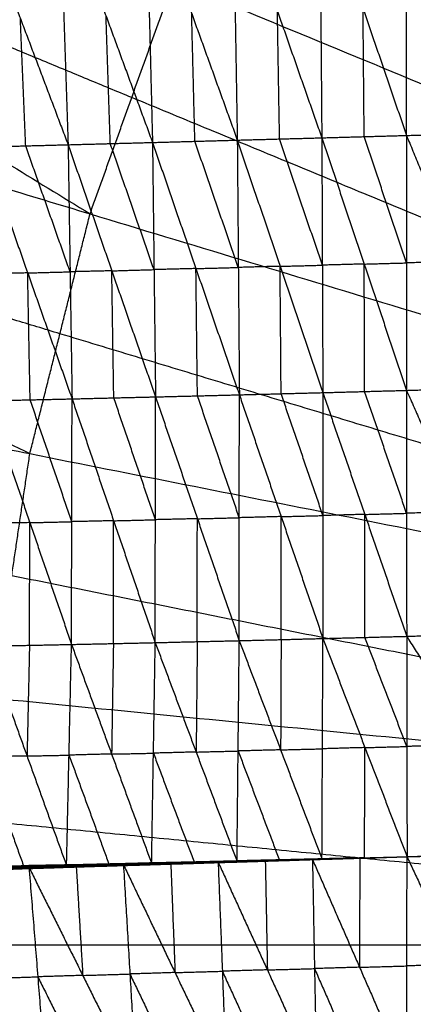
# Model space of a CAD drawing. Header units: millimetres. Extents: x -106 to 110, y -96 to 120.
# Tile 309 of 656: x -24.43 to -20.27, y 11.33 to 21.75. Entities that reach past the tile are written whole.
import ezdxf

# ---------------------------------------------------------------- set-up
doc = ezdxf.new("R2010")
doc.units = ezdxf.units.MM
doc.header["$MEASUREMENT"] = 0
doc.layers.add('Default', color=7, linetype='Continuous', true_color=0x000000)

msp = doc.modelspace()

# ---------------------------------------------------------------- linework, layer by layer
at = {"layer": 'Default'}
for points in [[(-37.835, 28.381, 3.809), (-30.761, 24.037, 3.779), (-23.688, 19.693, 3.749)], [(-20.344, 26.764, 3.749), (-9.262, 19.36, 3.735), (1.819, 11.955, 3.722)], [(-9.935, 18.238, 3.735), (-15.475, 21.94, 3.742), (-21.016, 25.642, 3.749)], [(-21.688, 24.52, 3.749), (-9.935, 18.238, 3.735), (1.819, 11.955, 3.722)], [(-39.254, 24.415, 3.809), (-31.789, 20.785, 3.779), (-24.324, 17.155, 3.749)], [(-39.254, 24.415, 3.809), (-31.471, 22.054, 3.779), (-23.688, 19.693, 3.749)], [(-23.247, 20.924, 3.749), (-27.004, 22.48, 3.764), (-30.761, 24.037, 3.779)], [(-10.494, 17.056, 3.735), (-16.371, 20.197, 3.742), (-22.248, 23.338, 3.749)], [(-23.096, 23.152, -2.908), (-23.062, 21.801, -3.025), (-23.028, 20.449, -3.143)], [(-23.096, 23.152, -2.908), (-22.614, 21.813, -3.021), (-22.132, 20.474, -3.135)], [(-22.177, 23.18, -2.903), (-22.155, 21.827, -3.019), (-22.132, 20.474, -3.135)], [(-22.177, 23.18, -2.903), (-21.708, 21.839, -3.015), (-21.239, 20.498, -3.128)], [(-21.261, 23.207, -2.898), (-21.25, 21.853, -3.013), (-21.239, 20.498, -3.128)], [(-21.261, 23.207, -2.898), (-20.803, 21.865, -3.01), (-20.344, 20.523, -3.123)], [(-20.344, 20.523, -3.123), (-20.344, 21.878, -3.009), (-20.344, 23.233, -2.895)], [(-20.344, 23.233, -2.895), (-19.808, 21.894, -3.009), (-19.271, 20.554, -3.123)], [(-24.928, 23.096, -2.912), (-24.424, 21.76, -3.031), (-23.92, 20.425, -3.15)], [(-24.01, 23.124, -2.911), (-23.965, 21.775, -3.031), (-23.92, 20.425, -3.15)], [(-24.01, 23.124, -2.911), (-23.519, 21.787, -3.027), (-23.028, 20.449, -3.143)], [(-23.688, 19.693, 3.749), (-23.247, 20.924, 3.749), (-22.807, 22.156, 3.749)], [(-22.807, 22.156, 3.749), (-10.494, 17.056, 3.735), (1.819, 11.955, 3.722)], [(-23.474, 20.437, -3.147), (-23.497, 21.112, -3.087), (-23.519, 21.787, -3.027)], [(-22.58, 20.461, -3.139), (-22.597, 21.137, -3.08), (-22.614, 21.813, -3.021)], [(-21.685, 20.486, -3.131), (-21.697, 21.163, -3.073), (-21.708, 21.839, -3.015)], [(-20.791, 20.511, -3.125), (-20.797, 21.188, -3.068), (-20.803, 21.865, -3.01)], [(-24.368, 20.413, -3.152), (-24.396, 21.086, -3.092), (-24.424, 21.76, -3.031)], [(-10.934, 15.824, 3.735), (-17.091, 18.374, 3.742), (-23.247, 20.924, 3.749)], [(-24.006, 18.424, 3.749), (-27.897, 19.605, 3.764), (-31.789, 20.785, 3.779)], [(-20.344, 20.523, -3.123), (-19.808, 20.539, -3.123), (-19.271, 20.554, -3.123)], [(-23.92, 20.425, -3.15), (-23.474, 20.437, -3.147), (-23.028, 20.449, -3.143)], [(-23.012, 19.103, -2.991), (-23.243, 19.77, -3.069), (-23.474, 20.437, -3.147)], [(-23.028, 20.449, -3.143), (-22.58, 20.461, -3.139), (-22.132, 20.474, -3.135)], [(-23.028, 20.449, -3.143), (-23.012, 19.103, -2.991), (-22.996, 17.756, -2.838)], [(-23.028, 20.449, -3.143), (-22.569, 19.114, -2.988), (-22.11, 17.778, -2.832)], [(-22.121, 19.126, -2.984), (-22.351, 19.794, -3.061), (-22.58, 20.461, -3.139)], [(-22.132, 20.474, -3.135), (-21.685, 20.486, -3.131), (-21.239, 20.498, -3.128)], [(-22.132, 20.474, -3.135), (-22.121, 19.126, -2.984), (-22.11, 17.778, -2.832)], [(-22.132, 20.474, -3.135), (-21.68, 19.138, -2.981), (-21.228, 17.801, -2.826)], [(-21.233, 19.15, -2.977), (-21.459, 19.818, -3.054), (-21.685, 20.486, -3.131)], [(-21.239, 20.498, -3.128), (-20.791, 20.511, -3.125), (-20.344, 20.523, -3.123)], [(-21.239, 20.498, -3.128), (-21.233, 19.15, -2.977), (-21.228, 17.801, -2.826)], [(-21.239, 20.498, -3.128), (-20.791, 19.162, -2.975), (-20.344, 17.825, -2.823)], [(-20.344, 19.174, -2.973), (-20.568, 19.843, -3.049), (-20.791, 20.511, -3.125)], [(-20.344, 20.523, -3.123), (-20.344, 19.174, -2.973), (-20.344, 17.825, -2.823)], [(-20.344, 20.523, -3.123), (-19.795, 19.19, -2.973), (-19.246, 17.857, -2.823)], [(-40.277, 20.329, 3.809), (-32.3, 18.742, 3.779), (-24.324, 17.155, 3.749)], [(-24.816, 20.401, -3.154), (-24.368, 20.413, -3.152), (-23.92, 20.425, -3.15)], [(-24.816, 20.401, -3.154), (-24.347, 19.068, -2.999), (-23.878, 17.735, -2.843)], [(-23.899, 19.08, -2.997), (-24.134, 19.746, -3.075), (-24.368, 20.413, -3.152)], [(-23.92, 20.425, -3.15), (-23.899, 19.08, -2.997), (-23.878, 17.735, -2.843)], [(-23.92, 20.425, -3.15), (-23.458, 19.09, -2.994), (-22.996, 17.756, -2.838)], [(-24.324, 17.155, 3.749), (-24.006, 18.424, 3.749), (-23.688, 19.693, 3.749)], [(-23.688, 19.693, 3.749), (-10.934, 15.824, 3.735), (1.819, 11.955, 3.722)], [(-19.795, 19.19, -2.973), (-20.07, 19.182, -2.973), (-20.344, 19.174, -2.973)], [(-24.347, 19.068, -2.999), (-24.123, 19.074, -2.998), (-23.899, 19.08, -2.997)], [(-23.458, 19.09, -2.994), (-23.679, 19.085, -2.996), (-23.899, 19.08, -2.997)], [(-23.458, 19.09, -2.994), (-23.235, 19.097, -2.992), (-23.012, 19.103, -2.991)], [(-23.437, 17.746, -2.841), (-23.448, 18.418, -2.918), (-23.458, 19.09, -2.994)], [(-22.569, 19.114, -2.988), (-22.791, 19.108, -2.989), (-23.012, 19.103, -2.991)], [(-22.569, 19.114, -2.988), (-22.345, 19.12, -2.986), (-22.121, 19.126, -2.984)], [(-22.553, 17.767, -2.835), (-22.561, 18.441, -2.911), (-22.569, 19.114, -2.988)], [(-21.68, 19.138, -2.981), (-21.901, 19.132, -2.982), (-22.121, 19.126, -2.984)], [(-21.68, 19.138, -2.981), (-21.457, 19.144, -2.979), (-21.233, 19.15, -2.977)], [(-21.669, 17.79, -2.829), (-21.674, 18.464, -2.905), (-21.68, 19.138, -2.981)], [(-20.791, 19.162, -2.975), (-21.012, 19.156, -2.976), (-21.233, 19.15, -2.977)], [(-20.791, 19.162, -2.975), (-20.568, 19.168, -2.974), (-20.344, 19.174, -2.973)], [(-20.786, 17.813, -2.824), (-20.788, 18.488, -2.9), (-20.791, 19.162, -2.975)], [(-24.347, 19.068, -2.999), (-24.569, 19.063, -2.999), (-24.79, 19.058, -3)], [(-24.321, 17.725, -2.844), (-24.334, 18.397, -2.922), (-24.347, 19.068, -2.999)], [(-11.252, 14.555, 3.735), (-17.629, 16.49, 3.742), (-24.006, 18.424, 3.749)], [(-21.228, 17.801, -2.826), (-20.786, 17.813, -2.824), (-20.344, 17.825, -2.823)], [(-20.344, 17.825, -2.823), (-19.795, 17.841, -2.823), (-19.246, 17.857, -2.823)], [(-20.344, 17.825, -2.823), (-20.343, 16.524, -2.326), (-20.342, 15.222, -1.83)], [(-20.344, 17.825, -2.823), (-19.776, 16.541, -2.327), (-19.207, 15.256, -1.831)], [(-24.764, 17.715, -2.846), (-24.321, 17.725, -2.844), (-23.878, 17.735, -2.843)], [(-23.881, 16.435, -2.34), (-24.101, 17.08, -2.592), (-24.321, 17.725, -2.844)], [(-23.884, 15.136, -1.836), (-23.881, 16.435, -2.34), (-23.878, 17.735, -2.843)], [(-23.878, 17.735, -2.843), (-23.437, 17.746, -2.841), (-22.996, 17.756, -2.838)], [(-23.878, 17.735, -2.843), (-23.439, 16.445, -2.339), (-22.999, 15.155, -1.835)], [(-22.998, 16.456, -2.337), (-23.217, 17.101, -2.589), (-23.437, 17.746, -2.841)], [(-22.999, 15.155, -1.835), (-22.998, 16.456, -2.337), (-22.996, 17.756, -2.838)], [(-22.996, 17.756, -2.838), (-22.553, 17.767, -2.835), (-22.11, 17.778, -2.832)], [(-22.996, 17.756, -2.838), (-22.554, 16.466, -2.336), (-22.111, 15.176, -1.834)], [(-22.111, 16.477, -2.333), (-22.332, 17.122, -2.584), (-22.553, 17.767, -2.835)], [(-22.111, 15.176, -1.834), (-22.111, 16.477, -2.333), (-22.11, 17.778, -2.832)], [(-22.11, 17.778, -2.832), (-21.669, 17.79, -2.829), (-21.228, 17.801, -2.826)], [(-22.11, 17.778, -2.832), (-21.669, 16.489, -2.332), (-21.227, 15.199, -1.831)], [(-21.227, 16.5, -2.329), (-21.448, 17.145, -2.579), (-21.669, 17.79, -2.829)], [(-21.228, 17.801, -2.826), (-21.227, 16.5, -2.329), (-21.227, 15.199, -1.831)], [(-21.228, 17.801, -2.826), (-20.785, 16.512, -2.328), (-20.342, 15.222, -1.83)], [(-20.343, 16.524, -2.326), (-20.564, 17.169, -2.575), (-20.786, 17.813, -2.824)], [(-24.764, 17.715, -2.846), (-24.324, 16.425, -2.341), (-23.884, 15.136, -1.836)], [(-24.707, 14.568, 3.749), (-24.515, 15.862, 3.749), (-24.324, 17.155, 3.749)], [(-24.324, 17.155, 3.749), (-11.252, 14.555, 3.735), (1.819, 11.955, 3.722)], [(-22.554, 16.466, -2.336), (-22.776, 16.461, -2.336), (-22.998, 16.456, -2.337)], [(-22.555, 15.166, -1.835), (-22.555, 15.816, -2.085), (-22.554, 16.466, -2.336)], [(-22.554, 16.466, -2.336), (-22.332, 16.472, -2.334), (-22.111, 16.477, -2.333)], [(-21.669, 16.489, -2.332), (-21.89, 16.483, -2.332), (-22.111, 16.477, -2.333)], [(-21.669, 16.489, -2.332), (-21.448, 16.494, -2.33), (-21.227, 16.5, -2.329)], [(-21.669, 15.187, -1.833), (-21.669, 15.838, -2.082), (-21.669, 16.489, -2.332)], [(-20.785, 16.512, -2.328), (-21.006, 16.506, -2.329), (-21.227, 16.5, -2.329)], [(-20.785, 16.512, -2.328), (-20.564, 16.518, -2.327), (-20.343, 16.524, -2.326)], [(-20.784, 15.21, -1.831), (-20.785, 15.861, -2.08), (-20.785, 16.512, -2.328)], [(-19.776, 16.541, -2.327), (-20.059, 16.532, -2.327), (-20.343, 16.524, -2.326)], [(-24.324, 16.425, -2.341), (-24.546, 16.421, -2.341), (-24.768, 16.417, -2.34)], [(-24.328, 15.127, -1.836), (-24.326, 15.776, -2.088), (-24.324, 16.425, -2.341)], [(-24.324, 16.425, -2.341), (-24.102, 16.43, -2.34), (-23.881, 16.435, -2.34)], [(-23.439, 16.445, -2.339), (-23.66, 16.44, -2.34), (-23.881, 16.435, -2.34)], [(-23.441, 15.145, -1.836), (-23.44, 15.795, -2.088), (-23.439, 16.445, -2.339)], [(-23.439, 16.445, -2.339), (-23.218, 16.45, -2.338), (-22.998, 16.456, -2.337)], [(-11.444, 13.262, 3.735), (-17.98, 14.562, 3.742), (-24.515, 15.862, 3.749)], [(-21.227, 15.199, -1.831), (-20.784, 15.21, -1.831), (-20.342, 15.222, -1.83)], [(-20.342, 15.222, -1.83), (-19.775, 15.239, -1.831), (-19.207, 15.256, -1.831)], [(-20.342, 15.222, -1.83), (-20.34, 14.056, -0.909), (-20.338, 12.889, 0.012)], [(-20.342, 15.222, -1.83), (-19.62, 14.078, -0.91), (-18.899, 12.933, 0.01)], [(-24.772, 15.118, -1.835), (-24.328, 15.127, -1.836), (-23.884, 15.136, -1.836)], [(-24.772, 15.118, -1.835), (-24.354, 13.955, -0.908), (-23.936, 12.793, 0.018)], [(-24.328, 15.127, -1.836), (-24.341, 14.541, -1.372), (-24.354, 13.955, -0.908)], [(-23.936, 12.793, 0.018), (-23.91, 13.964, -0.909), (-23.884, 15.136, -1.836)], [(-23.884, 15.136, -1.836), (-23.441, 15.145, -1.836), (-22.999, 15.155, -1.835)], [(-23.884, 15.136, -1.836), (-23.46, 13.976, -0.91), (-23.037, 12.816, 0.017)], [(-23.441, 15.145, -1.836), (-23.451, 14.56, -1.373), (-23.46, 13.976, -0.91)], [(-23.037, 12.816, 0.017), (-23.018, 13.985, -0.909), (-22.999, 15.155, -1.835)], [(-22.999, 15.155, -1.835), (-22.555, 15.166, -1.835), (-22.111, 15.176, -1.834)], [(-22.999, 15.155, -1.835), (-22.567, 13.997, -0.91), (-22.135, 12.84, 0.015)], [(-22.555, 15.166, -1.835), (-22.561, 14.581, -1.372), (-22.567, 13.997, -0.91)], [(-22.135, 12.84, 0.015), (-22.123, 14.008, -0.909), (-22.111, 15.176, -1.834)], [(-22.111, 15.176, -1.834), (-21.669, 15.187, -1.833), (-21.227, 15.199, -1.831)], [(-22.111, 15.176, -1.834), (-21.674, 14.02, -0.91), (-21.237, 12.864, 0.014)], [(-21.669, 15.187, -1.833), (-21.672, 14.604, -1.371), (-21.674, 14.02, -0.91)], [(-21.237, 12.864, 0.014), (-21.232, 14.031, -0.909), (-21.227, 15.199, -1.831)], [(-21.227, 15.199, -1.831), (-20.783, 14.044, -0.91), (-20.338, 12.889, 0.012)], [(-20.34, 14.056, -0.909), (-20.562, 14.633, -1.37), (-20.784, 15.21, -1.831)], [(-24.707, 14.568, 3.749), (-11.444, 13.262, 3.735), (1.819, 11.955, 3.722)], [(-19.62, 14.078, -0.91), (-19.98, 14.067, -0.909), (-20.34, 14.056, -0.909)], [(-23.46, 13.976, -0.91), (-23.685, 13.97, -0.909), (-23.91, 13.964, -0.909)], [(-23.46, 13.976, -0.91), (-23.239, 13.98, -0.91), (-23.018, 13.985, -0.909)], [(-22.567, 13.997, -0.91), (-22.792, 13.991, -0.91), (-23.018, 13.985, -0.909)], [(-23.018, 13.985, -0.909), (-22.802, 13.406, -0.447), (-22.586, 12.828, 0.016)], [(-22.567, 13.997, -0.91), (-22.345, 14.003, -0.91), (-22.123, 14.008, -0.909)], [(-21.674, 14.02, -0.91), (-21.899, 14.014, -0.91), (-22.123, 14.008, -0.909)], [(-22.123, 14.008, -0.909), (-21.905, 13.43, -0.447), (-21.686, 12.852, 0.014)], [(-21.674, 14.02, -0.91), (-21.453, 14.026, -0.909), (-21.232, 14.031, -0.909)], [(-20.783, 14.044, -0.91), (-21.008, 14.038, -0.909), (-21.232, 14.031, -0.909)], [(-20.788, 12.877, 0.013), (-20.785, 13.46, -0.448), (-20.783, 14.044, -0.91)], [(-20.783, 14.044, -0.91), (-20.561, 14.05, -0.909), (-20.34, 14.056, -0.909)], [(-24.354, 13.955, -0.908), (-24.579, 13.95, -0.908), (-24.804, 13.945, -0.907)], [(-24.804, 13.945, -0.907), (-24.596, 13.364, -0.444), (-24.387, 12.783, 0.019)], [(-24.354, 13.955, -0.908), (-24.132, 13.96, -0.909), (-23.91, 13.964, -0.909)], [(-23.91, 13.964, -0.909), (-23.698, 13.384, -0.446), (-23.486, 12.804, 0.018)], [(-11.508, 11.955, 3.735), (-18.14, 12.609, 3.742), (-24.772, 13.262, 3.749)], [(-20.338, 12.89, 0.012), (-19.624, 12.912, 0.008), (-18.911, 12.935, 0.004)], [(-20.338, 12.89, 0.012), (-19.63, 12.912, 0.005), (-18.922, 12.934, -0.003)], [(-20.338, 12.889, 0.012), (-19.618, 12.911, 0.011), (-18.899, 12.933, 0.01)], [(-20.338, 12.89, 0.012), (-19.618, 12.911, 0.011), (-18.899, 12.933, 0.01)], [(-20.338, 12.89, 0.012), (-19.635, 12.91, 0.004), (-18.932, 12.931, -0.005)], [(-20.338, 12.889, 0.012), (-19.646, 12.909, 0.011), (-18.955, 12.928, 0.01)], [(-20.338, 12.89, 0.012), (-19.646, 12.909, 0.011), (-18.955, 12.928, 0.01)], [(-20.338, 12.89, 0.012), (-19.639, 12.909, 0.005), (-18.941, 12.928, -0.003)], [(-20.338, 12.89, 0.012), (-19.643, 12.908, 0.008), (-18.948, 12.926, 0.004)], [(-23.936, 12.793, 0.018), (-23.275, 12.813, 0.012), (-22.613, 12.833, 0.005)], [(-23.86, 12.78, 0.01), (-23.097, 12.806, 0.013), (-22.335, 12.833, 0.016)], [(-23.843, 12.8, 0.013), (-23.512, 12.81, 0.01), (-23.182, 12.82, 0.006)], [(-23.824, 12.783, 0.001), (-23.244, 12.801, -0.001), (-22.663, 12.818, -0.002)], [(-23.794, 12.792, -0.002), (-23.219, 12.808, -0.004), (-22.643, 12.824, -0.005)], [(-23.794, 12.792, -0.002), (-23.229, 12.805, -0.002), (-22.663, 12.818, -0.002)], [(-23.769, 12.803, -0.002), (-23.198, 12.817, -0.003), (-22.626, 12.831, -0.004)], [(-23.769, 12.803, -0.002), (-23.206, 12.814, -0.004), (-22.643, 12.824, -0.005)], [(-23.188, 12.819, 0.002), (-23.474, 12.812, 0.003), (-23.76, 12.805, 0.003)], [(-23.75, 12.807, 0.008), (-23.182, 12.82, 0.006), (-22.613, 12.833, 0.005)], [(-23.75, 12.807, 0.008), (-23.188, 12.819, 0.002), (-22.626, 12.831, -0.004)], [(-23.598, 12.792, 0.014), (-23.216, 12.805, 0.015), (-22.835, 12.819, 0.017)], [(-23.335, 12.804, 0.018), (-22.835, 12.819, 0.017), (-22.335, 12.833, 0.016)], [(-23.275, 12.813, 0.012), (-23.05, 12.819, 0.011), (-22.825, 12.824, 0.011)], [(-23.229, 12.805, -0.002), (-22.941, 12.813, -0.003), (-22.653, 12.821, -0.004)], [(-22.653, 12.821, -0.004), (-22.936, 12.815, -0.004), (-23.219, 12.808, -0.004)], [(-23.206, 12.814, -0.004), (-22.92, 12.821, -0.004), (-22.634, 12.828, -0.005)], [(-22.634, 12.828, -0.005), (-22.916, 12.822, -0.004), (-23.198, 12.817, -0.003)], [(-23.198, 12.817, -0.003), (-23.193, 12.818, -0.001), (-23.188, 12.819, 0.002)], [(-23.188, 12.819, 0.002), (-22.904, 12.826, 0.001), (-22.62, 12.832, 0)], [(-22.62, 12.832, 0), (-22.901, 12.826, 0.003), (-23.182, 12.82, 0.006)], [(-23.097, 12.806, 0.013), (-22.804, 12.815, 0.012), (-22.511, 12.825, 0.011)], [(-23.037, 12.816, 0.017), (-22.586, 12.828, 0.016), (-22.135, 12.84, 0.015)], [(-23.037, 12.816, 0.017), (-22.825, 12.824, 0.011), (-22.613, 12.833, 0.005)], [(-22.835, 12.819, 0.017), (-22.813, 12.241, -0.463), (-22.79, 11.663, -0.943)], [(-22.825, 12.824, 0.011), (-22.599, 12.83, 0.01), (-22.374, 12.836, 0.01)], [(-22.688, 12.816, 0.006), (-22.013, 12.839, 0.01), (-21.338, 12.861, 0.014)], [(-22.688, 12.816, 0.006), (-22.1, 12.834, 0.006), (-21.513, 12.853, 0.006)], [(-22.688, 12.816, 0.006), (-22.511, 12.825, 0.011), (-22.335, 12.833, 0.016)], [(-22.688, 12.816, 0.006), (-22.675, 12.817, 0.002), (-22.663, 12.818, -0.002)], [(-22.088, 12.835, 0.002), (-22.382, 12.826, 0.002), (-22.675, 12.817, 0.002)], [(-22.663, 12.818, -0.002), (-22.082, 12.836, -0.002), (-21.5, 12.854, -0.001)], [(-22.663, 12.818, -0.002), (-22.088, 12.835, 0.002), (-21.513, 12.853, 0.006)], [(-22.663, 12.818, -0.002), (-22.653, 12.821, -0.004), (-22.643, 12.824, -0.005)], [(-22.072, 12.839, -0.003), (-22.362, 12.83, -0.004), (-22.653, 12.821, -0.004)], [(-22.643, 12.824, -0.005), (-22.066, 12.84, -0.004), (-21.49, 12.856, -0.003)], [(-22.643, 12.824, -0.005), (-22.072, 12.839, -0.003), (-21.5, 12.854, -0.001)], [(-22.643, 12.824, -0.005), (-22.634, 12.828, -0.005), (-22.626, 12.831, -0.004)], [(-22.058, 12.844, -0.004), (-22.346, 12.836, -0.004), (-22.634, 12.828, -0.005)], [(-22.626, 12.831, -0.004), (-22.054, 12.845, -0.003), (-21.481, 12.86, -0.002)], [(-22.626, 12.831, -0.004), (-22.058, 12.844, -0.004), (-21.49, 12.856, -0.003)], [(-22.626, 12.831, -0.004), (-22.62, 12.832, 0), (-22.613, 12.833, 0.005)], [(-22.047, 12.846, 0.001), (-22.333, 12.839, 0.001), (-22.62, 12.832, 0)], [(-22.613, 12.833, 0.005), (-22.044, 12.847, 0.005), (-21.475, 12.861, 0.005)], [(-22.613, 12.833, 0.005), (-22.047, 12.846, 0.001), (-21.481, 12.86, -0.002)], [(-22.613, 12.833, 0.005), (-22.374, 12.836, 0.01), (-22.135, 12.84, 0.015)], [(-22.374, 12.836, 0.01), (-22.48, 12.832, 0.013), (-22.586, 12.828, 0.016)], [(-22.511, 12.825, 0.011), (-22.174, 12.836, 0.013), (-21.836, 12.847, 0.015)], [(-22.013, 12.839, 0.01), (-22.262, 12.832, 0.011), (-22.511, 12.825, 0.011)], [(-21.805, 12.85, 0.01), (-22.089, 12.843, 0.01), (-22.374, 12.836, 0.01)], [(-22.335, 12.833, 0.016), (-21.836, 12.847, 0.015), (-21.338, 12.861, 0.014)], [(-22.335, 12.833, 0.016), (-22.29, 11.677, -0.943), (-22.245, 10.521, -1.903)], [(-22.335, 12.833, 0.016), (-21.814, 11.691, -0.943), (-21.294, 10.549, -1.901)], [(-22.135, 12.84, 0.015), (-21.686, 12.852, 0.014), (-21.237, 12.864, 0.014)], [(-22.135, 12.84, 0.015), (-21.805, 12.85, 0.01), (-21.475, 12.861, 0.005)], [(-22.1, 12.834, 0.006), (-22.057, 12.837, 0.008), (-22.013, 12.839, 0.01)], [(-22.1, 12.834, 0.006), (-22.094, 12.835, 0.004), (-22.088, 12.835, 0.002)], [(-22.088, 12.835, 0.002), (-21.797, 12.844, 0.002), (-21.507, 12.853, 0.002)], [(-21.507, 12.853, 0.002), (-21.794, 12.845, 0), (-22.082, 12.836, -0.002)], [(-22.082, 12.836, -0.002), (-22.077, 12.837, -0.002), (-22.072, 12.839, -0.003)], [(-22.072, 12.839, -0.003), (-21.783, 12.847, -0.003), (-21.495, 12.855, -0.002)], [(-21.495, 12.855, -0.002), (-21.781, 12.848, -0.003), (-22.066, 12.84, -0.004)], [(-22.066, 12.84, -0.004), (-22.062, 12.842, -0.004), (-22.058, 12.844, -0.004)], [(-22.058, 12.844, -0.004), (-21.772, 12.851, -0.003), (-21.485, 12.858, -0.002)], [(-21.485, 12.858, -0.002), (-21.769, 12.852, -0.003), (-22.054, 12.845, -0.003)], [(-22.054, 12.845, -0.003), (-22.05, 12.846, -0.001), (-22.047, 12.846, 0.001)], [(-22.047, 12.846, 0.001), (-21.762, 12.853, 0.002), (-21.478, 12.86, 0.002)], [(-21.478, 12.86, 0.002), (-21.761, 12.854, 0.003), (-22.044, 12.847, 0.005)], [(-22.044, 12.847, 0.005), (-21.924, 12.849, 0.007), (-21.805, 12.85, 0.01)], [(-22.013, 12.839, 0.01), (-21.719, 12.848, 0.01), (-21.425, 12.857, 0.01)], [(-21.836, 12.847, 0.015), (-21.825, 12.269, -0.464), (-21.814, 11.691, -0.943)], [(-21.805, 12.85, 0.01), (-21.58, 12.856, 0.01), (-21.356, 12.862, 0.009)], [(-21.356, 12.862, 0.009), (-21.521, 12.857, 0.012), (-21.686, 12.852, 0.014)], [(-21.513, 12.853, 0.006), (-20.926, 12.871, 0.009), (-20.338, 12.889, 0.012)], [(-21.513, 12.853, 0.006), (-21.425, 12.857, 0.01), (-21.338, 12.861, 0.014)], [(-21.513, 12.853, 0.006), (-21.507, 12.853, 0.002), (-21.5, 12.854, -0.001)], [(-20.919, 12.871, 0.006), (-21.213, 12.862, 0.004), (-21.507, 12.853, 0.002)], [(-21.5, 12.854, -0.001), (-20.919, 12.871, 0.006), (-20.338, 12.889, 0.012)], [(-21.5, 12.854, -0.001), (-21.495, 12.855, -0.002), (-21.49, 12.856, -0.003)], [(-20.914, 12.873, 0.005), (-21.204, 12.864, 0.001), (-21.495, 12.855, -0.002)], [(-21.49, 12.856, -0.003), (-20.914, 12.873, 0.005), (-20.338, 12.889, 0.012)], [(-21.49, 12.856, -0.003), (-21.485, 12.858, -0.002), (-21.481, 12.86, -0.002)], [(-20.91, 12.874, 0.005), (-21.197, 12.866, 0.001), (-21.485, 12.858, -0.002)], [(-21.481, 12.86, -0.002), (-20.91, 12.874, 0.005), (-20.338, 12.889, 0.012)], [(-21.481, 12.86, -0.002), (-21.478, 12.86, 0.002), (-21.475, 12.861, 0.005)], [(-20.906, 12.875, 0.009), (-21.192, 12.868, 0.005), (-21.478, 12.86, 0.002)], [(-21.475, 12.861, 0.005), (-20.906, 12.875, 0.009), (-20.338, 12.889, 0.012)], [(-21.475, 12.861, 0.005), (-21.356, 12.862, 0.009), (-21.237, 12.864, 0.014)], [(-21.425, 12.857, 0.01), (-21.132, 12.866, 0.011), (-20.838, 12.875, 0.013)], [(-20.926, 12.871, 0.009), (-21.176, 12.864, 0.009), (-21.425, 12.857, 0.01)], [(-20.788, 12.877, 0.013), (-21.072, 12.87, 0.011), (-21.356, 12.862, 0.009)], [(-21.338, 12.861, 0.014), (-20.838, 12.875, 0.013), (-20.338, 12.889, 0.012)], [(-21.338, 12.861, 0.014), (-21.316, 11.705, -0.944), (-21.294, 10.549, -1.901)], [(-21.338, 12.861, 0.014), (-20.84, 11.719, -0.944), (-20.342, 10.577, -1.901)], [(-21.237, 12.864, 0.014), (-20.788, 12.877, 0.013), (-20.338, 12.889, 0.012)], [(-20.926, 12.871, 0.009), (-20.922, 12.871, 0.007), (-20.919, 12.871, 0.006)], [(-20.919, 12.871, 0.006), (-20.916, 12.872, 0.005), (-20.914, 12.873, 0.005)], [(-20.914, 12.873, 0.005), (-20.912, 12.874, 0.005), (-20.91, 12.874, 0.005)], [(-20.91, 12.874, 0.005), (-20.908, 12.875, 0.007), (-20.906, 12.875, 0.009)], [(-20.906, 12.875, 0.009), (-20.847, 12.876, 0.011), (-20.788, 12.877, 0.013)], [(-20.838, 12.875, 0.013), (-20.839, 12.297, -0.465), (-20.84, 11.719, -0.944)], [(-20.342, 10.577, -1.901), (-20.34, 11.733, -0.944), (-20.338, 12.889, 0.012)], [(-20.338, 12.889, 0.012), (-19.809, 11.748, -0.945), (-19.281, 10.607, -1.902)], [(-25.33, 12.745, 0.022), (-24.831, 12.76, 0.021), (-24.333, 12.775, 0.02)], [(-25.33, 12.745, 0.022), (-24.739, 11.603, -0.941), (-24.148, 10.46, -1.903)], [(-25.064, 12.741, 0.015), (-24.462, 12.76, 0.012), (-23.86, 12.78, 0.01)], [(-25.064, 12.741, 0.015), (-24.698, 12.758, 0.017), (-24.333, 12.775, 0.02)], [(-25.016, 12.747, 0.006), (-24.42, 12.765, 0.003), (-23.824, 12.783, 0.001)], [(-25.016, 12.747, 0.006), (-24.438, 12.763, 0.008), (-23.86, 12.78, 0.01)], [(-24.4, 12.772, 0.002), (-24.698, 12.763, 0.003), (-24.996, 12.754, 0.004)], [(-24.976, 12.761, 0.003), (-24.385, 12.776, 0), (-23.794, 12.792, -0.002)], [(-24.976, 12.761, 0.003), (-24.4, 12.772, 0.002), (-23.824, 12.783, 0.001)], [(-24.368, 12.784, 0), (-24.664, 12.776, 0.001), (-24.959, 12.768, 0.002)], [(-24.943, 12.776, 0.002), (-24.356, 12.79, 0), (-23.769, 12.803, -0.002)], [(-24.943, 12.776, 0.002), (-24.368, 12.784, 0), (-23.794, 12.792, -0.002)], [(-24.343, 12.793, 0.005), (-24.636, 12.786, 0.006), (-24.93, 12.779, 0.007)], [(-24.917, 12.782, 0.011), (-24.334, 12.795, 0.01), (-23.75, 12.807, 0.008)], [(-24.917, 12.782, 0.011), (-24.343, 12.793, 0.005), (-23.769, 12.803, -0.002)], [(-24.877, 12.777, 0.016), (-24.605, 12.786, 0.013), (-24.334, 12.795, 0.01)], [(-24.294, 12.79, 0.014), (-24.585, 12.783, 0.015), (-24.877, 12.777, 0.016)], [(-24.837, 12.772, 0.02), (-24.294, 12.79, 0.014), (-23.75, 12.807, 0.008)], [(-24.837, 12.772, 0.02), (-24.387, 12.783, 0.019), (-23.936, 12.793, 0.018)], [(-24.698, 12.758, 0.017), (-24.397, 12.768, 0.016), (-24.096, 12.777, 0.015)], [(-24.438, 12.763, 0.008), (-24.14, 12.772, 0.007), (-23.842, 12.781, 0.006)], [(-23.842, 12.781, 0.006), (-24.131, 12.773, 0.005), (-24.42, 12.765, 0.003)], [(-24.42, 12.765, 0.003), (-24.41, 12.768, 0.003), (-24.4, 12.772, 0.002)], [(-24.4, 12.772, 0.002), (-24.105, 12.78, 0.001), (-23.809, 12.788, 0)], [(-24.387, 12.783, 0.019), (-24.34, 12.786, 0.017), (-24.294, 12.79, 0.014)], [(-23.809, 12.788, 0), (-24.097, 12.782, 0), (-24.385, 12.776, 0)], [(-24.385, 12.776, 0), (-24.377, 12.78, 0), (-24.368, 12.784, 0)], [(-24.368, 12.784, 0), (-24.075, 12.791, -0.001), (-23.782, 12.798, -0.002)], [(-23.782, 12.798, -0.002), (-24.069, 12.794, -0.001), (-24.356, 12.79, 0)], [(-24.356, 12.79, 0), (-24.35, 12.791, 0.002), (-24.343, 12.793, 0.005)], [(-24.343, 12.793, 0.005), (-24.052, 12.799, 0.004), (-23.76, 12.805, 0.003)], [(-23.76, 12.805, 0.003), (-24.047, 12.8, 0.006), (-24.334, 12.795, 0.01)], [(-24.333, 12.775, 0.02), (-23.834, 12.79, 0.019), (-23.335, 12.804, 0.018)], [(-24.333, 12.775, 0.02), (-24.096, 12.777, 0.015), (-23.86, 12.78, 0.01)], [(-24.333, 12.775, 0.02), (-24.24, 11.618, -0.942), (-24.148, 10.46, -1.903)], [(-24.333, 12.775, 0.02), (-23.765, 11.633, -0.942), (-23.198, 10.491, -1.903)], [(-24.294, 12.79, 0.014), (-24.069, 12.795, 0.014), (-23.843, 12.8, 0.013)], [(-23.598, 12.792, 0.014), (-23.847, 12.785, 0.014), (-24.096, 12.777, 0.015)], [(-24.096, 12.777, 0.015), (-23.965, 12.784, 0.017), (-23.834, 12.79, 0.019)], [(-23.936, 12.793, 0.018), (-23.486, 12.804, 0.018), (-23.037, 12.816, 0.017)], [(-23.936, 12.793, 0.018), (-23.843, 12.8, 0.013), (-23.75, 12.807, 0.008)], [(-23.86, 12.78, 0.01), (-23.274, 12.798, 0.008), (-22.688, 12.816, 0.006)], [(-23.86, 12.78, 0.01), (-23.598, 12.792, 0.014), (-23.335, 12.804, 0.018)], [(-23.86, 12.78, 0.01), (-23.842, 12.781, 0.006), (-23.824, 12.783, 0.001)], [(-23.275, 12.813, 0.012), (-23.559, 12.807, 0.012), (-23.843, 12.8, 0.013)], [(-23.256, 12.8, 0.004), (-23.549, 12.79, 0.005), (-23.842, 12.781, 0.006)], [(-23.834, 12.79, 0.019), (-23.8, 12.211, -0.462), (-23.765, 11.633, -0.942)], [(-23.824, 12.783, 0.001), (-23.256, 12.8, 0.004), (-22.688, 12.816, 0.006)], [(-23.824, 12.783, 0.001), (-23.809, 12.788, 0), (-23.794, 12.792, -0.002)], [(-23.229, 12.805, -0.002), (-23.519, 12.797, -0.001), (-23.809, 12.788, 0)], [(-23.794, 12.792, -0.002), (-23.782, 12.798, -0.002), (-23.769, 12.803, -0.002)], [(-23.206, 12.814, -0.004), (-23.494, 12.806, -0.003), (-23.782, 12.798, -0.002)], [(-23.769, 12.803, -0.002), (-23.76, 12.805, 0.003), (-23.75, 12.807, 0.008)], [(-23.097, 12.806, 0.013), (-23.348, 12.799, 0.013), (-23.598, 12.792, 0.014)], [(-23.486, 12.804, 0.018), (-23.381, 12.809, 0.015), (-23.275, 12.813, 0.012)], [(-23.335, 12.804, 0.018), (-23.267, 11.648, -0.943), (-23.198, 10.491, -1.903)], [(-23.335, 12.804, 0.018), (-22.79, 11.663, -0.943), (-22.245, 10.521, -1.903)], [(-23.274, 12.798, 0.008), (-23.186, 12.802, 0.011), (-23.097, 12.806, 0.013)], [(-23.274, 12.798, 0.008), (-23.265, 12.799, 0.006), (-23.256, 12.8, 0.004)], [(-23.256, 12.8, 0.004), (-22.966, 12.808, 0.003), (-22.675, 12.817, 0.002)], [(-22.675, 12.817, 0.002), (-22.96, 12.809, 0.001), (-23.244, 12.801, -0.001)], [(-23.244, 12.801, -0.001), (-23.236, 12.803, -0.001), (-23.229, 12.805, -0.002)], [(-23.219, 12.808, -0.004), (-23.212, 12.811, -0.004), (-23.206, 12.814, -0.004)], [(-24.836, 11.955, 3.749), (-11.508, 11.955, 3.735), (1.819, 11.955, 3.722)], [(-24.707, 9.343, 3.749), (-11.444, 10.649, 3.735), (1.819, 11.955, 3.722)], [(-24.324, 6.755, 3.749), (-11.252, 9.355, 3.735), (1.819, 11.955, 3.722)], [(-23.688, 4.218, 3.749), (-10.934, 8.087, 3.735), (1.819, 11.955, 3.722)], [(-22.807, 1.755, 3.749), (-10.494, 6.855, 3.735), (1.819, 11.955, 3.722)], [(-21.688, -0.61, 3.749), (-9.935, 5.673, 3.735), (1.819, 11.955, 3.722)], [(-20.344, -2.853, 3.749), (-9.262, 4.551, 3.735), (1.819, 11.955, 3.722)], [(-22.79, 11.663, -0.943), (-22.54, 11.67, -0.943), (-22.29, 11.677, -0.943)], [(-21.814, 11.691, -0.943), (-22.052, 11.684, -0.943), (-22.29, 11.677, -0.943)], [(-22.29, 11.677, -0.943), (-22.03, 11.106, -1.423), (-21.769, 10.535, -1.902)], [(-21.814, 11.691, -0.943), (-21.565, 11.698, -0.943), (-21.316, 11.705, -0.944)], [(-20.84, 11.719, -0.944), (-21.078, 11.712, -0.944), (-21.316, 11.705, -0.944)], [(-21.316, 11.705, -0.944), (-21.067, 11.134, -1.422), (-20.818, 10.563, -1.901)], [(-20.84, 11.719, -0.944), (-20.59, 11.726, -0.944), (-20.34, 11.733, -0.944)], [(-19.809, 11.748, -0.945), (-20.075, 11.741, -0.945), (-20.34, 11.733, -0.944)], [(-24.739, 11.603, -0.941), (-24.49, 11.61, -0.941), (-24.24, 11.618, -0.942)], [(-23.765, 11.633, -0.942), (-24.003, 11.625, -0.942), (-24.24, 11.618, -0.942)], [(-24.24, 11.618, -0.942), (-23.957, 11.047, -1.422), (-23.673, 10.476, -1.903)], [(-23.765, 11.633, -0.942), (-23.516, 11.64, -0.942), (-23.267, 11.648, -0.943)], [(-22.79, 11.663, -0.943), (-23.028, 11.655, -0.943), (-23.267, 11.648, -0.943)], [(-23.267, 11.648, -0.943), (-22.994, 11.077, -1.423), (-22.721, 10.506, -1.903)]]:
    msp.add_open_spline(points, degree=2, dxfattribs=at)

doc.saveas('drawing.dxf')
